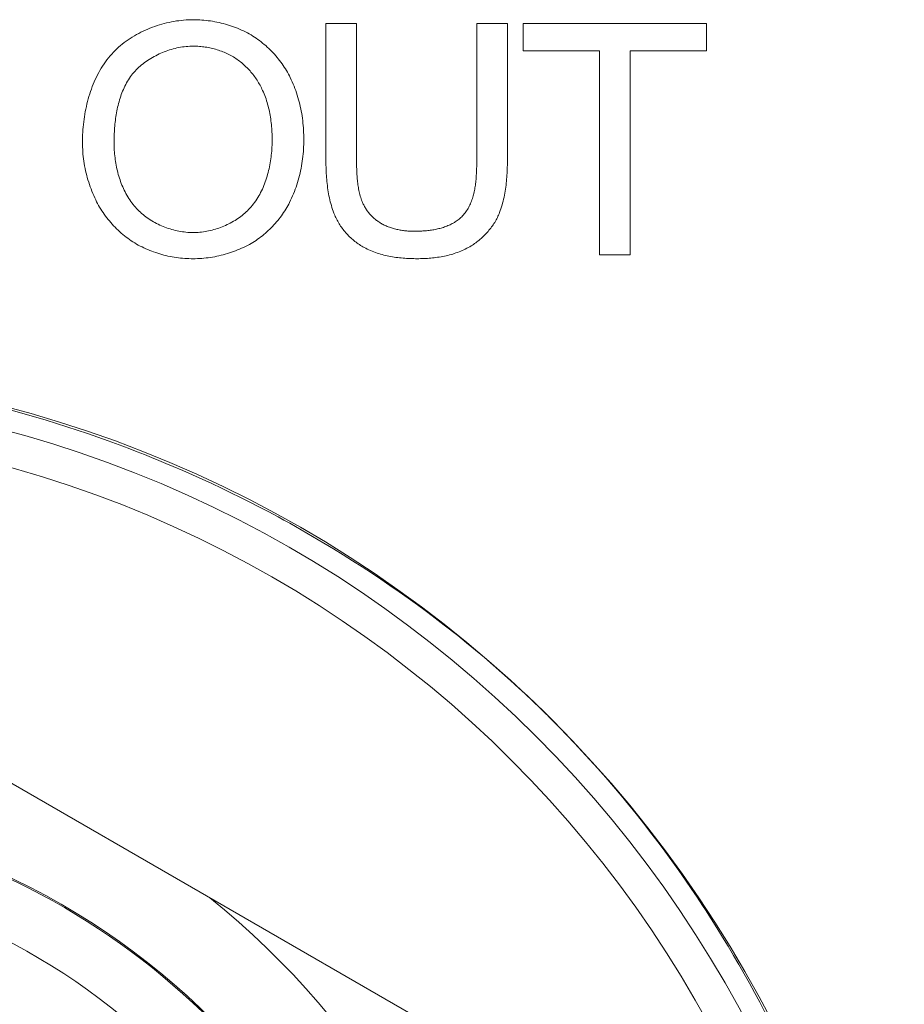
# Model space of a CAD drawing. Header units: millimetres. Extents: x 3925 to 5043, y -86 to 778.
# Tile 308 of 325: x 4847.7 to 4849.63, y 375.79 to 377.94. Entities that reach past the tile are written whole.
import ezdxf

# ---------------------------------------------------------------- set-up
doc = ezdxf.new("R2010")
doc.units = ezdxf.units.MM
doc.header["$LTSCALE"] = 46.255
for name, color, linetype in [('61-8RRB5G101DXF_CONTINUOUS_LINE', 7, 'CONTINUOUS'), ('792-MOLEX-73DXF_CONTINUOUS_LINE', 7, 'CONTINUOUS'), ('H30K-IO-LABEDXF_CONTINUOUS_LINE', 7, 'CONTINUOUS'), ('H30K-REAR-CODXF_CONTINUOUS_LINE', 7, 'CONTINUOUS'), ('LABEL-IO-H30DXF_CONTINUOUS_LINE', 7, 'CONTINUOUS')]:
    doc.layers.add(name, color=color, linetype=linetype)

msp = doc.modelspace()

# ---------------------------------------------------------------- linework, layer by layer
at = {"layer": '61-8RRB5G101DXF_CONTINUOUS_LINE', "color": 7, "linetype": 'Continuous', "lineweight": 0}
msp.add_line((4847.0088, 376.663), (4848.7588, 375.6526), dxfattribs=at)
msp.add_circle((4847.0088, 374.6423), 1.575, dxfattribs=at)
msp.add_arc((4847.0088, 374.6423), 1.7707, 8.7749, 51.2251, dxfattribs=at)
at = {"layer": '792-MOLEX-73DXF_CONTINUOUS_LINE', "color": 7, "linetype": 'Continuous', "lineweight": 0}
msp.add_circle((4847.0088, 374.6423), 1.2065, dxfattribs=at)
for radius, start, end in [(1.5725, 298.8372, 76.0639), (1.4487, 288.0439, 251.9561)]:
    msp.add_arc((4847.0088, 374.6423), radius, start, end, dxfattribs=at)
at = {"layer": 'H30K-IO-LABEDXF_CONTINUOUS_LINE', "color": 7, "linetype": 'Continuous', "lineweight": 0}
for p, q in [((4848.3709, 377.9323), (4848.4379, 377.9323)), ((4848.3709, 377.6361), (4848.3709, 377.9323)), ((4848.4379, 377.9323), (4848.4379, 377.6343)), ((4848.7004, 377.9323), (4848.7674, 377.9323)), ((4848.7004, 377.6347), (4848.7004, 377.9323)), ((4848.8017, 377.9323), (4849.2017, 377.9323)), ((4848.8017, 377.873), (4848.8017, 377.9323)), ((4849.2017, 377.9323), (4849.2017, 377.873)), ((4848.9682, 377.873), (4848.8017, 377.873)), ((4848.9682, 377.4271), (4848.9682, 377.873)), ((4849.2017, 377.873), (4849.0352, 377.873)), ((4849.0352, 377.873), (4849.0352, 377.4271)), ((4848.4379, 377.6343), (4848.438, 377.6279)), ((4848.438, 377.6279), (4848.438, 377.6216)), ((4848.7003, 377.6287), (4848.7004, 377.6347)), ((4849.0352, 377.4271), (4848.9682, 377.4271)), ((4848.6292, 376.6184), (4848.6587, 376.5952)), ((4849.1561, 376.0611), (4849.1688, 376.0426)), ((4849.1688, 376.0426), (4849.1813, 376.0241))]:
    msp.add_line(p, q, dxfattribs=at)
for points in [[(4847.907, 377.8697), (4847.9107, 377.8734), (4847.9145, 377.8771), (4847.9183, 377.8807), (4847.9223, 377.8841), (4847.9264, 377.8875), (4847.9306, 377.8908), (4847.9349, 377.8939), (4847.9392, 377.897), (4847.9437, 377.9), (4847.9482, 377.9029), (4847.9528, 377.9057), (4847.9575, 377.9083), (4847.9623, 377.9109), (4847.9671, 377.9134), (4847.972, 377.9158), (4847.9769, 377.918), (4847.9819, 377.9202), (4847.9869, 377.9223), (4847.992, 377.9242), (4847.9971, 377.9261), (4848.0023, 377.9278), (4848.0075, 377.9295), (4848.0127, 377.931), (4848.0179, 377.9324), (4848.0232, 377.9337), (4848.0285, 377.9349), (4848.0338, 377.936), (4848.0391, 377.937), (4848.0444, 377.9379), (4848.0497, 377.9386), (4848.055, 377.9393), (4848.0603, 377.9398), (4848.0656, 377.9402), (4848.0709, 377.9405), (4848.0762, 377.9407), (4848.0814, 377.9407)], [(4848.0814, 377.9407), (4848.0861, 377.9407), (4848.0908, 377.9406), (4848.0955, 377.9403), (4848.1001, 377.94), (4848.1048, 377.9397), (4848.1095, 377.9392), (4848.1142, 377.9386), (4848.1189, 377.938), (4848.1236, 377.9373), (4848.1283, 377.9364), (4848.1329, 377.9355), (4848.1376, 377.9346), (4848.1422, 377.9335), (4848.1468, 377.9323), (4848.1514, 377.9311), (4848.1559, 377.9298), (4848.1604, 377.9284), (4848.1649, 377.9269), (4848.1694, 377.9253), (4848.1738, 377.9236), (4848.1782, 377.9219), (4848.1826, 377.9201), (4848.1869, 377.9182), (4848.1911, 377.9162), (4848.1953, 377.9141), (4848.1995, 377.9119), (4848.2036, 377.9097), (4848.2076, 377.9073)], [(4848.7674, 377.9323), (4848.7674, 377.6361), (4848.7674, 377.6318), (4848.7673, 377.6274), (4848.7672, 377.623), (4848.7671, 377.6186), (4848.7669, 377.6142), (4848.7668, 377.6098), (4848.7665, 377.6054), (4848.7663, 377.601), (4848.766, 377.5966), (4848.7656, 377.5922), (4848.7652, 377.5878), (4848.7648, 377.5834), (4848.7643, 377.579), (4848.7637, 377.5746), (4848.7631, 377.5703), (4848.7624, 377.5659), (4848.7617, 377.5616), (4848.7609, 377.5573), (4848.76, 377.553), (4848.7591, 377.5487), (4848.758, 377.5445), (4848.7569, 377.5403), (4848.7558, 377.5361), (4848.7545, 377.5319), (4848.7532, 377.5277), (4848.7518, 377.5236), (4848.7502, 377.5195)], [(4848.2076, 377.9073), (4848.2113, 377.9051), (4848.215, 377.9027), (4848.2187, 377.9003), (4848.2223, 377.8977), (4848.2258, 377.8951), (4848.2293, 377.8925), (4848.2328, 377.8897), (4848.2362, 377.8869), (4848.2396, 377.884), (4848.2429, 377.881), (4848.2461, 377.878), (4848.2493, 377.8749), (4848.2524, 377.8717), (4848.2555, 377.8685), (4848.2585, 377.8652), (4848.2614, 377.8619), (4848.2643, 377.8585), (4848.2671, 377.855), (4848.2699, 377.8515), (4848.2726, 377.848), (4848.2752, 377.8444), (4848.2777, 377.8408), (4848.2801, 377.8371), (4848.2825, 377.8333), (4848.2848, 377.8296), (4848.287, 377.8258), (4848.2892, 377.8219), (4848.2912, 377.8181), (4848.2932, 377.8142)], [(4847.8394, 377.673), (4847.8395, 377.6784), (4847.8396, 377.684), (4847.8398, 377.6895), (4847.8401, 377.6951), (4847.8405, 377.7007), (4847.8409, 377.7062), (4847.8415, 377.7119), (4847.8421, 377.7175), (4847.8429, 377.7231), (4847.8437, 377.7287), (4847.8446, 377.7343), (4847.8456, 377.7399), (4847.8467, 377.7455), (4847.8479, 377.751), (4847.8492, 377.7566), (4847.8506, 377.7621), (4847.8521, 377.7676), (4847.8536, 377.7731), (4847.8553, 377.7785), (4847.8571, 377.7839), (4847.859, 377.7892), (4847.8609, 377.7945), (4847.863, 377.7997), (4847.8652, 377.8049), (4847.8675, 377.8101), (4847.8699, 377.8151), (4847.8724, 377.8201), (4847.875, 377.8251), (4847.8777, 377.8299), (4847.8805, 377.8347), (4847.8834, 377.8394), (4847.8865, 377.844), (4847.8896, 377.8485), (4847.8929, 377.853), (4847.8962, 377.8573), (4847.8997, 377.8615), (4847.9033, 377.8657), (4847.907, 377.8697)], [(4848.0818, 377.8829), (4848.0778, 377.8828), (4848.0738, 377.8827), (4848.0698, 377.8824), (4848.0658, 377.8821), (4848.0617, 377.8816), (4848.0577, 377.8811), (4848.0537, 377.8804), (4848.0497, 377.8797), (4848.0457, 377.8789), (4848.0417, 377.878), (4848.0377, 377.8769), (4848.0338, 377.8758), (4848.0298, 377.8747), (4848.0259, 377.8734), (4848.022, 377.872), (4848.0181, 377.8706), (4848.0143, 377.8691), (4848.0105, 377.8675), (4848.0068, 377.8658), (4848.003, 377.864), (4847.9994, 377.8621), (4847.9957, 377.8602), (4847.9922, 377.8582), (4847.9886, 377.8561), (4847.9852, 377.854), (4847.9817, 377.8517), (4847.9784, 377.8494), (4847.9751, 377.8471), (4847.9719, 377.8446), (4847.9687, 377.8421), (4847.9656, 377.8395), (4847.9626, 377.8369), (4847.9597, 377.8342)], [(4848.1718, 377.8576), (4848.1691, 377.8593), (4848.1663, 377.8609), (4848.1635, 377.8625), (4848.1606, 377.864), (4848.1577, 377.8654), (4848.1547, 377.8668), (4848.1518, 377.8682), (4848.1488, 377.8695), (4848.1457, 377.8707), (4848.1427, 377.8719), (4848.1396, 377.873), (4848.1365, 377.874), (4848.1333, 377.875), (4848.1302, 377.876), (4848.127, 377.8769), (4848.1238, 377.8777), (4848.1206, 377.8784), (4848.1174, 377.8791), (4848.1142, 377.8798), (4848.111, 377.8804), (4848.1077, 377.8809), (4848.1045, 377.8813), (4848.1012, 377.8817), (4848.098, 377.8821), (4848.0947, 377.8824), (4848.0915, 377.8826), (4848.0882, 377.8827), (4848.085, 377.8828), (4848.0818, 377.8829)], [(4848.2327, 377.7864), (4848.2314, 377.7893), (4848.2301, 377.7921), (4848.2286, 377.7949), (4848.2271, 377.7977), (4848.2256, 377.8004), (4848.224, 377.8031), (4848.2223, 377.8059), (4848.2206, 377.8085), (4848.2189, 377.8112), (4848.2171, 377.8138), (4848.2152, 377.8164), (4848.2133, 377.819), (4848.2114, 377.8215), (4848.2094, 377.824), (4848.2074, 377.8264), (4848.2053, 377.8288), (4848.2031, 377.8312), (4848.201, 377.8335), (4848.1988, 377.8358), (4848.1965, 377.8381), (4848.1942, 377.8402), (4848.1919, 377.8424), (4848.1895, 377.8445), (4848.1871, 377.8465), (4848.1846, 377.8485), (4848.1821, 377.8504), (4848.1796, 377.8523), (4848.1771, 377.8541), (4848.1745, 377.8559), (4848.1718, 377.8576)], [(4847.9597, 377.8342), (4847.9569, 377.8314), (4847.9542, 377.8285), (4847.9516, 377.8256), (4847.949, 377.8226), (4847.9466, 377.8195), (4847.9443, 377.8163), (4847.942, 377.8131), (4847.9399, 377.8097), (4847.9378, 377.8064), (4847.9358, 377.8029), (4847.9339, 377.7994), (4847.9321, 377.7958), (4847.9304, 377.7922), (4847.9287, 377.7885), (4847.9271, 377.7848), (4847.9256, 377.781), (4847.9242, 377.7772), (4847.9229, 377.7734), (4847.9216, 377.7695), (4847.9204, 377.7656), (4847.9193, 377.7616), (4847.9182, 377.7576), (4847.9172, 377.7536), (4847.9162, 377.7495), (4847.9154, 377.7455), (4847.9146, 377.7414), (4847.9138, 377.7373), (4847.9131, 377.7332), (4847.9125, 377.729), (4847.9119, 377.7249), (4847.9114, 377.7208), (4847.9109, 377.7166), (4847.9104, 377.7125), (4847.9101, 377.7084), (4847.9097, 377.7042), (4847.9094, 377.7001), (4847.9092, 377.696), (4847.909, 377.6919), (4847.9088, 377.6878), (4847.9087, 377.6838), (4847.9086, 377.6798), (4847.9086, 377.6758), (4847.9085, 377.6718)], [(4848.2932, 377.8142), (4848.2954, 377.8096), (4848.2976, 377.8049), (4848.2996, 377.8002), (4848.3016, 377.7954), (4848.3034, 377.7906), (4848.3052, 377.7857), (4848.3069, 377.7808), (4848.3084, 377.7759), (4848.3099, 377.771), (4848.3114, 377.766), (4848.3127, 377.761), (4848.3139, 377.7559), (4848.3151, 377.7509), (4848.3162, 377.7458), (4848.3171, 377.7407), (4848.3181, 377.7355), (4848.3189, 377.7304), (4848.3196, 377.7253), (4848.3203, 377.7201), (4848.3209, 377.7149), (4848.3214, 377.7098), (4848.3218, 377.7046), (4848.3221, 377.6995), (4848.3224, 377.6943), (4848.3226, 377.6891), (4848.3227, 377.684), (4848.3227, 377.6789)], [(4848.2536, 377.679), (4848.2535, 377.683), (4848.2535, 377.6871), (4848.2534, 377.6912), (4848.2532, 377.6952), (4848.253, 377.6993), (4848.2527, 377.7034), (4848.2524, 377.7075), (4848.252, 377.7116), (4848.2515, 377.7157), (4848.251, 377.7197), (4848.2505, 377.7238), (4848.2499, 377.7279), (4848.2492, 377.7319), (4848.2484, 377.7359), (4848.2476, 377.74), (4848.2468, 377.744), (4848.2458, 377.7479), (4848.2448, 377.7519), (4848.2438, 377.7559), (4848.2427, 377.7598), (4848.2415, 377.7637), (4848.2402, 377.7675), (4848.2388, 377.7714), (4848.2374, 377.7752), (4848.2359, 377.779), (4848.2344, 377.7827), (4848.2327, 377.7864)], [(4847.8683, 377.547), (4847.8661, 377.5517), (4847.864, 377.5564), (4847.8619, 377.5612), (4847.86, 377.566), (4847.8581, 377.5709), (4847.8563, 377.5758), (4847.8546, 377.5807), (4847.853, 377.5857), (4847.8515, 377.5907), (4847.85, 377.5957), (4847.8487, 377.6007), (4847.8474, 377.6058), (4847.8462, 377.6109), (4847.8452, 377.616), (4847.8442, 377.6212), (4847.8433, 377.6263), (4847.8425, 377.6315), (4847.8418, 377.6367), (4847.8411, 377.6419), (4847.8406, 377.647), (4847.8402, 377.6522), (4847.8399, 377.6574), (4847.8396, 377.6626), (4847.8395, 377.6678), (4847.8394, 377.673)], [(4847.9085, 377.6718), (4847.9086, 377.6678), (4847.9087, 377.6638), (4847.9088, 377.6597), (4847.909, 377.6557), (4847.9093, 377.6516), (4847.9097, 377.6475), (4847.9101, 377.6434), (4847.9105, 377.6393), (4847.9111, 377.6352), (4847.9117, 377.6312), (4847.9123, 377.6271), (4847.9131, 377.623), (4847.9139, 377.6189), (4847.9147, 377.6149), (4847.9157, 377.6108), (4847.9167, 377.6068), (4847.9177, 377.6028), (4847.9189, 377.5988), (4847.9201, 377.5949), (4847.9214, 377.5909), (4847.9228, 377.5871), (4847.9242, 377.5832), (4847.9257, 377.5794), (4847.9273, 377.5756), (4847.9289, 377.5718), (4847.9307, 377.5681), (4847.9325, 377.5645), (4847.9344, 377.5609), (4847.9363, 377.5573), (4847.9384, 377.5538), (4847.9405, 377.5504), (4847.9427, 377.547), (4847.945, 377.5437), (4847.9473, 377.5405), (4847.9498, 377.5373), (4847.9523, 377.5342), (4847.9549, 377.5312), (4847.9576, 377.5282)], [(4848.2049, 377.5287), (4848.2077, 377.5318), (4848.2103, 377.535), (4848.2129, 377.5382), (4848.2154, 377.5416), (4848.2178, 377.545), (4848.2201, 377.5484), (4848.2224, 377.552), (4848.2245, 377.5556), (4848.2265, 377.5592), (4848.2285, 377.563), (4848.2304, 377.5668), (4848.2322, 377.5706), (4848.2339, 377.5745), (4848.2356, 377.5784), (4848.2371, 377.5824), (4848.2386, 377.5864), (4848.24, 377.5904), (4848.2413, 377.5945), (4848.2426, 377.5986), (4848.2438, 377.6027), (4848.2449, 377.6069), (4848.2459, 377.6111), (4848.2469, 377.6153), (4848.2478, 377.6195), (4848.2486, 377.6238), (4848.2494, 377.628), (4848.2501, 377.6323), (4848.2507, 377.6366), (4848.2513, 377.6408), (4848.2517, 377.6451), (4848.2522, 377.6494), (4848.2526, 377.6537), (4848.2529, 377.6579), (4848.2531, 377.6622), (4848.2533, 377.6664), (4848.2535, 377.6706), (4848.2535, 377.6748), (4848.2536, 377.679)], [(4848.3227, 377.6789), (4848.3227, 377.6736), (4848.3226, 377.6684), (4848.3224, 377.6632), (4848.3221, 377.6579), (4848.3217, 377.6527), (4848.3213, 377.6474), (4848.3207, 377.6422), (4848.3201, 377.6369), (4848.3194, 377.6317), (4848.3187, 377.6264), (4848.3178, 377.6212), (4848.3168, 377.616), (4848.3158, 377.6108), (4848.3147, 377.6057), (4848.3134, 377.6005), (4848.3121, 377.5954), (4848.3107, 377.5903), (4848.3092, 377.5852), (4848.3077, 377.5802), (4848.306, 377.5752), (4848.3042, 377.5703), (4848.3024, 377.5654), (4848.3004, 377.5605), (4848.2984, 377.5557), (4848.2962, 377.5509), (4848.294, 377.5462), (4848.2917, 377.5415)], [(4848.3902, 377.5139), (4848.3885, 377.518), (4848.387, 377.5221), (4848.3855, 377.5263), (4848.3841, 377.5304), (4848.3829, 377.5347), (4848.3817, 377.5389), (4848.3805, 377.5432), (4848.3795, 377.5475), (4848.3785, 377.5518), (4848.3776, 377.5562), (4848.3768, 377.5605), (4848.376, 377.5649), (4848.3753, 377.5693), (4848.3747, 377.5737), (4848.3741, 377.5782), (4848.3736, 377.5826), (4848.3731, 377.5871), (4848.3727, 377.5915), (4848.3724, 377.596), (4848.3721, 377.6004), (4848.3718, 377.6049), (4848.3716, 377.6094), (4848.3714, 377.6138), (4848.3712, 377.6183), (4848.3711, 377.6228), (4848.371, 377.6272), (4848.3709, 377.6316), (4848.3709, 377.6361)], [(4848.6692, 377.512), (4848.6712, 377.5142), (4848.6731, 377.5164), (4848.6749, 377.5187), (4848.6766, 377.521), (4848.6782, 377.5234), (4848.6798, 377.5259), (4848.6813, 377.5284), (4848.6827, 377.5309), (4848.684, 377.5335), (4848.6853, 377.5362), (4848.6865, 377.5388), (4848.6876, 377.5415), (4848.6887, 377.5443), (4848.6897, 377.5471), (4848.6907, 377.5499), (4848.6916, 377.5527), (4848.6924, 377.5556), (4848.6932, 377.5585), (4848.6939, 377.5614), (4848.6946, 377.5644), (4848.6952, 377.5674), (4848.6958, 377.5704), (4848.6963, 377.5734), (4848.6968, 377.5764), (4848.6973, 377.5795), (4848.6977, 377.5825), (4848.6981, 377.5856), (4848.6984, 377.5887), (4848.6987, 377.5918), (4848.699, 377.5948), (4848.6992, 377.5979), (4848.6994, 377.601), (4848.6996, 377.6041), (4848.6998, 377.6072), (4848.6999, 377.6103), (4848.7, 377.6134), (4848.7001, 377.6165), (4848.7002, 377.6196), (4848.7002, 377.6226), (4848.7003, 377.6287)], [(4848.438, 377.6216), (4848.4381, 377.6184), (4848.4382, 377.6152), (4848.4383, 377.612), (4848.4384, 377.6088), (4848.4385, 377.6056), (4848.4387, 377.6024), (4848.4389, 377.5992), (4848.4392, 377.596), (4848.4394, 377.5929), (4848.4397, 377.5897), (4848.4401, 377.5865), (4848.4404, 377.5834), (4848.4409, 377.5802), (4848.4413, 377.5771), (4848.4419, 377.574), (4848.4424, 377.5709), (4848.443, 377.5678), (4848.4437, 377.5647), (4848.4445, 377.5616), (4848.4452, 377.5586), (4848.4461, 377.5555), (4848.447, 377.5525), (4848.448, 377.5495), (4848.449, 377.5466), (4848.4501, 377.5436)], [(4847.9535, 377.4531), (4847.9496, 377.4555), (4847.9458, 377.458), (4847.9421, 377.4606), (4847.9384, 377.4632), (4847.9347, 377.466), (4847.9311, 377.4688), (4847.9276, 377.4717), (4847.9241, 377.4747), (4847.9206, 377.4778), (4847.9172, 377.4809), (4847.9139, 377.4841), (4847.9106, 377.4874), (4847.9074, 377.4907), (4847.9043, 377.4941), (4847.9012, 377.4975), (4847.8982, 377.501), (4847.8953, 377.5046), (4847.8925, 377.5082), (4847.8897, 377.5119), (4847.887, 377.5156), (4847.8844, 377.5194), (4847.8818, 377.5232), (4847.8794, 377.5271), (4847.877, 377.531), (4847.8747, 377.535), (4847.8725, 377.5389), (4847.8704, 377.543), (4847.8683, 377.547)], [(4848.2917, 377.5415), (4848.2897, 377.5377), (4848.2877, 377.534), (4848.2855, 377.5303), (4848.2833, 377.5267), (4848.281, 377.523), (4848.2787, 377.5194), (4848.2763, 377.5159), (4848.2738, 377.5124), (4848.2712, 377.5089), (4848.2686, 377.5055), (4848.2659, 377.5021), (4848.2631, 377.4988), (4848.2603, 377.4955), (4848.2574, 377.4923), (4848.2544, 377.4891), (4848.2514, 377.486), (4848.2484, 377.483), (4848.2452, 377.48), (4848.2421, 377.4771), (4848.2388, 377.4742), (4848.2355, 377.4714), (4848.2322, 377.4687), (4848.2288, 377.4661), (4848.2254, 377.4635), (4848.2219, 377.461), (4848.2184, 377.4586), (4848.2148, 377.4563), (4848.2112, 377.454), (4848.2075, 377.4519), (4848.2038, 377.4498)], [(4848.4501, 377.5436), (4848.4509, 377.5417), (4848.4517, 377.5398), (4848.4526, 377.5379), (4848.4535, 377.536), (4848.4545, 377.5342), (4848.4555, 377.5324), (4848.4565, 377.5306), (4848.4576, 377.5288), (4848.4587, 377.527), (4848.4599, 377.5252), (4848.4611, 377.5235), (4848.4624, 377.5218), (4848.4636, 377.5201), (4848.465, 377.5185), (4848.4663, 377.5168), (4848.4677, 377.5152), (4848.4691, 377.5137), (4848.4706, 377.5121), (4848.4721, 377.5106), (4848.4736, 377.5092), (4848.4751, 377.5077), (4848.4767, 377.5063), (4848.4783, 377.505), (4848.4799, 377.5037), (4848.4816, 377.5024), (4848.4833, 377.5011), (4848.485, 377.4999), (4848.4867, 377.4988), (4848.4884, 377.4976), (4848.4902, 377.4966), (4848.492, 377.4955)], [(4847.9576, 377.5282), (4847.9603, 377.5254), (4847.963, 377.5227), (4847.9658, 377.5201), (4847.9687, 377.5175), (4847.9717, 377.515), (4847.9747, 377.5126), (4847.9778, 377.5102), (4847.981, 377.5079), (4847.9842, 377.5057), (4847.9875, 377.5036), (4847.9909, 377.5015), (4847.9943, 377.4995), (4847.9977, 377.4975), (4848.0013, 377.4957), (4848.0048, 377.4939), (4848.0084, 377.4922), (4848.012, 377.4905), (4848.0157, 377.489), (4848.0194, 377.4875), (4848.0231, 377.4861), (4848.0269, 377.4848), (4848.0307, 377.4836), (4848.0345, 377.4825), (4848.0383, 377.4814), (4848.0421, 377.4805), (4848.046, 377.4796), (4848.0498, 377.4788), (4848.0537, 377.4781), (4848.0576, 377.4775), (4848.0615, 377.477), (4848.0653, 377.4765), (4848.0692, 377.4762), (4848.073, 377.4759), (4848.0769, 377.4758), (4848.0807, 377.4758)], [(4848.0807, 377.4758), (4848.0845, 377.4758), (4848.0883, 377.4759), (4848.092, 377.4762), (4848.0958, 377.4765), (4848.0996, 377.4769), (4848.1034, 377.4774), (4848.1072, 377.478), (4848.111, 377.4786), (4848.1148, 377.4794), (4848.1186, 377.4802), (4848.1224, 377.4811), (4848.1261, 377.4821), (4848.1299, 377.4832), (4848.1336, 377.4844), (4848.1373, 377.4856), (4848.141, 377.4869), (4848.1446, 377.4883), (4848.1482, 377.4898), (4848.1518, 377.4914), (4848.1554, 377.493), (4848.1589, 377.4947), (4848.1623, 377.4965), (4848.1658, 377.4983), (4848.1691, 377.5003), (4848.1725, 377.5023), (4848.1757, 377.5043), (4848.1789, 377.5065), (4848.1821, 377.5087), (4848.1852, 377.5109), (4848.1882, 377.5133), (4848.1912, 377.5157), (4848.1941, 377.5182), (4848.1969, 377.5207), (4848.1996, 377.5233), (4848.2023, 377.526), (4848.2049, 377.5287)], [(4848.7502, 377.5195), (4848.7491, 377.5167), (4848.7479, 377.514), (4848.7467, 377.5112), (4848.7454, 377.5085), (4848.744, 377.5059), (4848.7426, 377.5032), (4848.7411, 377.5006), (4848.7395, 377.498), (4848.7379, 377.4954), (4848.7362, 377.4929), (4848.7345, 377.4903), (4848.7327, 377.4879), (4848.7308, 377.4854), (4848.7289, 377.483), (4848.727, 377.4806), (4848.725, 377.4783), (4848.723, 377.476), (4848.7209, 377.4737), (4848.7188, 377.4715), (4848.7166, 377.4693), (4848.7144, 377.4672), (4848.7122, 377.4651), (4848.7099, 377.4631), (4848.7076, 377.4611), (4848.7053, 377.4591), (4848.7029, 377.4572), (4848.7005, 377.4553), (4848.6981, 377.4535), (4848.6957, 377.4517), (4848.6932, 377.45), (4848.6907, 377.4483), (4848.6881, 377.4467)], [(4848.4545, 377.4431), (4848.4519, 377.4445), (4848.4493, 377.4461), (4848.4467, 377.4476), (4848.4442, 377.4493), (4848.4417, 377.451), (4848.4392, 377.4527), (4848.4368, 377.4546), (4848.4343, 377.4564), (4848.432, 377.4583), (4848.4296, 377.4603), (4848.4273, 377.4623), (4848.4251, 377.4644), (4848.4228, 377.4665), (4848.4206, 377.4687), (4848.4185, 377.4709), (4848.4164, 377.4731), (4848.4144, 377.4754), (4848.4124, 377.4778), (4848.4104, 377.4801), (4848.4085, 377.4825), (4848.4067, 377.485), (4848.4049, 377.4875), (4848.4031, 377.49), (4848.4014, 377.4925), (4848.3998, 377.4951), (4848.3982, 377.4977), (4848.3967, 377.5003), (4848.3953, 377.503), (4848.3939, 377.5057), (4848.3926, 377.5084), (4848.3914, 377.5111), (4848.3902, 377.5139)], [(4848.5645, 377.4786), (4848.5671, 377.4786), (4848.5697, 377.4786), (4848.5723, 377.4787), (4848.5749, 377.4788), (4848.5775, 377.4789), (4848.5802, 377.479), (4848.5828, 377.4792), (4848.5855, 377.4794), (4848.5882, 377.4796), (4848.5908, 377.4798), (4848.5935, 377.4801), (4848.5962, 377.4804), (4848.5988, 377.4808), (4848.6015, 377.4812), (4848.6042, 377.4816), (4848.6068, 377.482), (4848.6095, 377.4825), (4848.6121, 377.4831), (4848.6147, 377.4836), (4848.6173, 377.4843), (4848.6199, 377.4849), (4848.6225, 377.4856), (4848.6251, 377.4864), (4848.6276, 377.4871), (4848.6301, 377.488), (4848.6326, 377.4889), (4848.6351, 377.4898), (4848.6375, 377.4908), (4848.6399, 377.4918), (4848.6423, 377.4929), (4848.6446, 377.494), (4848.6469, 377.4952), (4848.6491, 377.4964), (4848.6514, 377.4977), (4848.6535, 377.4991), (4848.6557, 377.5005), (4848.6578, 377.5019), (4848.6598, 377.5034), (4848.6618, 377.505), (4848.6637, 377.5067), (4848.6656, 377.5084), (4848.6674, 377.5101), (4848.6692, 377.512)], [(4848.492, 377.4955), (4848.4941, 377.4944), (4848.4962, 377.4932), (4848.4984, 377.4922), (4848.5006, 377.4911), (4848.5028, 377.4902), (4848.505, 377.4892), (4848.5072, 377.4883), (4848.5095, 377.4875), (4848.5118, 377.4867), (4848.5141, 377.4859), (4848.5164, 377.4852), (4848.5188, 377.4845), (4848.5211, 377.4839), (4848.5235, 377.4833), (4848.5259, 377.4827), (4848.5282, 377.4822), (4848.5306, 377.4817), (4848.533, 377.4812), (4848.5355, 377.4808), (4848.5379, 377.4805), (4848.5403, 377.4801), (4848.5427, 377.4798), (4848.5452, 377.4796), (4848.5476, 377.4793), (4848.55, 377.4791), (4848.5525, 377.479), (4848.5549, 377.4788), (4848.5573, 377.4787), (4848.5597, 377.4786), (4848.5621, 377.4786), (4848.5645, 377.4786)], [(4848.0811, 377.4186), (4848.0765, 377.4186), (4848.0719, 377.4188), (4848.0673, 377.419), (4848.0628, 377.4193), (4848.0582, 377.4196), (4848.0536, 377.4201), (4848.049, 377.4206), (4848.0444, 377.4212), (4848.0398, 377.4219), (4848.0352, 377.4227), (4848.0307, 377.4236), (4848.0261, 377.4245), (4848.0216, 377.4255), (4848.0171, 377.4266), (4848.0126, 377.4278), (4848.0081, 377.4291), (4848.0037, 377.4305), (4847.9993, 377.4319), (4847.9949, 377.4334), (4847.9906, 377.435), (4847.9863, 377.4367), (4847.982, 377.4384), (4847.9778, 377.4403), (4847.9736, 377.4422), (4847.9695, 377.4442), (4847.9654, 377.4463), (4847.9614, 377.4485), (4847.9574, 377.4507), (4847.9535, 377.4531)], [(4848.2038, 377.4498), (4848.1997, 377.4476), (4848.1955, 377.4454), (4848.1913, 377.4434), (4848.187, 377.4414), (4848.1826, 377.4395), (4848.1783, 377.4377), (4848.1739, 377.4359), (4848.1694, 377.4343), (4848.1649, 377.4327), (4848.1604, 377.4312), (4848.1559, 377.4298), (4848.1513, 377.4284), (4848.1467, 377.4272), (4848.1421, 377.426), (4848.1374, 377.4249), (4848.1328, 377.4239), (4848.1281, 377.423), (4848.1234, 377.4222), (4848.1187, 377.4214), (4848.114, 377.4208), (4848.1093, 377.4202), (4848.1046, 377.4197), (4848.0999, 377.4193), (4848.0952, 377.419), (4848.0905, 377.4188), (4848.0858, 377.4186), (4848.0811, 377.4186)], [(4848.5703, 377.4186), (4848.5665, 377.4186), (4848.5627, 377.4187), (4848.5588, 377.4188), (4848.555, 377.4189), (4848.5511, 377.4191), (4848.5472, 377.4193), (4848.5434, 377.4195), (4848.5395, 377.4199), (4848.5356, 377.4202), (4848.5317, 377.4206), (4848.5279, 377.4211), (4848.524, 377.4216), (4848.5202, 377.4221), (4848.5163, 377.4227), (4848.5125, 377.4234), (4848.5087, 377.4241), (4848.5049, 377.4249), (4848.5011, 377.4258), (4848.4974, 377.4267), (4848.4936, 377.4276), (4848.4899, 377.4287), (4848.4862, 377.4298), (4848.4826, 377.431), (4848.4789, 377.4322), (4848.4753, 377.4335), (4848.4718, 377.4349), (4848.4682, 377.4364), (4848.4647, 377.438), (4848.4613, 377.4396), (4848.4579, 377.4413), (4848.4545, 377.4431)], [(4848.6881, 377.4467), (4848.685, 377.4448), (4848.6818, 377.443), (4848.6786, 377.4413), (4848.6753, 377.4396), (4848.672, 377.438), (4848.6686, 377.4365), (4848.6653, 377.435), (4848.6618, 377.4337), (4848.6584, 377.4323), (4848.6549, 377.4311), (4848.6513, 377.4299), (4848.6478, 377.4288), (4848.6442, 377.4278), (4848.6406, 377.4268), (4848.637, 377.4259), (4848.6334, 377.4251), (4848.6297, 377.4243), (4848.626, 377.4235), (4848.6223, 377.4229), (4848.6186, 377.4222), (4848.6149, 377.4217), (4848.6112, 377.4211), (4848.6075, 377.4207), (4848.6037, 377.4203), (4848.6, 377.4199), (4848.5963, 377.4196), (4848.5926, 377.4193), (4848.5888, 377.4191), (4848.5851, 377.4189), (4848.5814, 377.4188), (4848.5777, 377.4187), (4848.574, 377.4186), (4848.5703, 377.4186)], [(4847.6461, 377.0977), (4847.669, 377.0917), (4847.6919, 377.0855), (4847.7147, 377.0791), (4847.7375, 377.0725), (4847.7602, 377.0657), (4847.7829, 377.0587), (4847.8056, 377.0515), (4847.8282, 377.0441), (4847.8507, 377.0365), (4847.8732, 377.0287), (4847.8956, 377.0207)], [(4847.8956, 377.0207), (4847.9115, 377.0149), (4847.9274, 377.009), (4847.9432, 377.003), (4847.959, 376.9969), (4847.9747, 376.9907), (4847.9904, 376.9844), (4848.0061, 376.978), (4848.0218, 376.9715), (4848.0374, 376.9649)], [(4848.0374, 376.9649), (4848.0586, 376.9558), (4848.0798, 376.9464), (4848.1009, 376.9369), (4848.1219, 376.9272), (4848.1428, 376.9174), (4848.1636, 376.9073), (4848.1844, 376.8971), (4848.2051, 376.8867), (4848.2257, 376.8761), (4848.2462, 376.8654), (4848.2666, 376.8545)], [(4848.2666, 376.8545), (4848.2792, 376.8476), (4848.2919, 376.8406), (4848.3045, 376.8336), (4848.317, 376.8265), (4848.3295, 376.8193), (4848.342, 376.8121), (4848.3544, 376.8048), (4848.3668, 376.7974)], [(4848.3668, 376.7974), (4848.3878, 376.7848), (4848.4086, 376.772), (4848.4293, 376.7589), (4848.4499, 376.7457), (4848.4703, 376.7323), (4848.4906, 376.7187), (4848.5108, 376.705), (4848.5309, 376.691), (4848.5509, 376.6769), (4848.5707, 376.6625), (4848.5903, 376.648), (4848.6099, 376.6333), (4848.6292, 376.6184)], [(4848.6587, 376.5952), (4848.6783, 376.5794), (4848.6977, 376.5634), (4848.717, 376.5472), (4848.7361, 376.5308), (4848.755, 376.5142), (4848.7738, 376.4975), (4848.7924, 376.4805), (4848.8108, 376.4634), (4848.8291, 376.446), (4848.8472, 376.4285), (4848.8651, 376.4108), (4848.8816, 376.3941), (4848.8979, 376.3773), (4848.9141, 376.3603), (4848.9301, 376.3432)], [(4848.9301, 376.3432), (4848.9476, 376.3242), (4848.9648, 376.3049), (4848.9819, 376.2855), (4848.9987, 376.266), (4849.0154, 376.2462), (4849.0318, 376.2263), (4849.0481, 376.2062), (4849.0641, 376.1859), (4849.08, 376.1655), (4849.0956, 376.1449), (4849.111, 376.1242), (4849.1263, 376.1033), (4849.1413, 376.0823), (4849.1561, 376.0611)], [(4849.1813, 376.0241), (4849.1936, 376.0054), (4849.1997, 375.996)], [(4849.1997, 375.996), (4849.2123, 375.9763), (4849.2248, 375.9566), (4849.2371, 375.9367), (4849.2492, 375.9168), (4849.2611, 375.8967), (4849.2728, 375.8765), (4849.2844, 375.8562), (4849.2958, 375.8359), (4849.307, 375.8154), (4849.3181, 375.7948), (4849.3289, 375.7742), (4849.3396, 375.7535)]]:
    msp.add_lwpolyline(points, dxfattribs=at)
at = {"layer": 'H30K-REAR-CODXF_CONTINUOUS_LINE', "color": 7, "linetype": 'Continuous', "lineweight": 0}
for radius in [2.575, 2.5]:
    msp.add_circle((4847.0088, 374.5548), radius, dxfattribs=at)
at = {"layer": 'LABEL-IO-H30DXF_CONTINUOUS_LINE', "color": 7, "linetype": 'Continuous', "lineweight": 0}
msp.add_circle((4847.0088, 374.5548), 2.625, dxfattribs=at)

doc.saveas('drawing.dxf')
